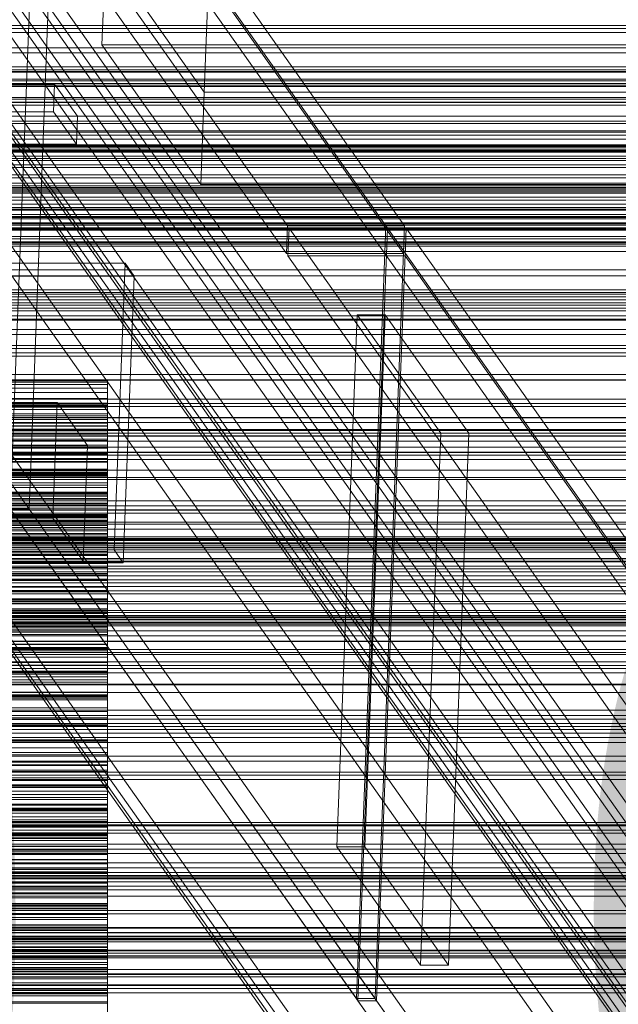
# Model space of a CAD drawing. Header units: millimetres. Extents: x -2233 to 61924, y -68080 to 6847.
# Tile 260 of 656: x 732 to 858, y -33994 to -33786. Entities that reach past the tile are written whole.
import ezdxf

# ---------------------------------------------------------------- set-up
doc = ezdxf.new("R2010")
doc.units = ezdxf.units.MM
for name, color, linetype, lineweight in [('COTAS_O', 1, 'Continuous', 0), ('frontal_briquetadora', 7, 'Continuous', 0), ('frontal_C01', 7, 'Continuous', 0), ('frontal_C03', 7, 'Continuous', 0), ('frontal_C10', 7, 'Continuous', 0), ('frontal_secador', 7, 'Continuous', 0)]:
    doc.layers.add(name, color=color, linetype=linetype, lineweight=lineweight)
doc.dimstyles.new('R19_100', dxfattribs={"dimtxt": 250, "dimasz": 150, "dimexe": 150, "dimexo": 80, "dimgap": 100, "dimtad": 1, "dimtih": 1, "dimtoh": 1, "dimdsep": 46, "dimcen": 0.09, "dimadec": 0, "dimazin": 0, "dimtfac": 1, "dimtdec": 4, "dimtofl": 0, "dimtmove": 0, "dimatfit": 3, "dimfxl": 1, "dimtolj": 1, "dimtzin": 0, "dimarcsym": 0})

# ---------------------------------------------------------------- blocks, each defined once
blk = doc.blocks.new('DIM_R28_52')
at = {"layer": 'COTAS_O'}
for p, q in [((-1725, -33700), (-1575, -33655)), ((1725, -33700), (1575, -33655)), ((-1725, -34400), (-1725, -33700)), ((-1725, -33700), (1725, -33700)), ((-1725, -33700), (-1575, -33745)), ((1725, -33700), (1575, -33745)), ((1725, -34400), (1725, -33700))]:
    blk.add_line(p, q, dxfattribs=at)
blk.add_text('3450 O', height=250, dxfattribs=at).set_placement((0, -33600))
blk = doc.blocks.new('DIM_R28_56')
at = {"layer": 'COTAS_O'}
for p, q in [((-650, -34200), (-500, -34155)), ((650, -34200), (500, -34155)), ((-650, -34900), (-650, -34200)), ((-650, -34200), (650, -34200)), ((-650, -34200), (-500, -34245)), ((650, -34200), (500, -34245)), ((650, -34900), (650, -34200))]:
    blk.add_line(p, q, dxfattribs=at)
blk.add_text('1300 O', height=250, dxfattribs=at).set_placement((0, -34100))

msp = doc.modelspace()

# ---------------------------------------------------------------- linework, layer by layer
at = {"layer": 'frontal_briquetadora'}
for p, q in [((750, -33862.529), (550, -33862.529)), ((750, -33862.784), (550, -33862.784)), ((750, -33863.268), (550, -33863.268)), ((750, -33867.246), (750, -33862.529)), ((750, -33863.268), (750, -33862.784)), ((750, -33862.784), (750, -33867.398)), ((750, -33868.076), (750, -33863.268)), ((750, -33864.032), (550, -33864.032)), ((750, -33864.999), (550, -33864.999)), ((750, -33864.999), (750, -33864.032)), ((750, -33864.032), (750, -33868.532)), ((750, -33869.887), (750, -33864.999)), ((750, -33866.27), (550, -33866.27)), ((750, -33867.246), (550, -33867.246)), ((750, -33867.398), (550, -33867.398)), ((750, -33867.717), (550, -33867.717)), ((750, -33867.717), (750, -33866.27)), ((750, -33866.27), (750, -33870.646)), ((750, -33871.969), (750, -33867.246)), ((750, -33867.398), (750, -33872.027)), ((750, -33872.673), (750, -33867.717)), ((750, -33868.076), (550, -33868.076)), ((750, -33868.532), (550, -33868.532)), ((750, -33869.493), (550, -33869.493)), ((750, -33869.887), (550, -33869.887)), ((750, -33872.882), (750, -33868.076)), ((750, -33868.532), (750, -33873.056)), ((750, -33871.417), (750, -33869.493)), ((750, -33869.493), (750, -33873.733)), ((750, -33874.764), (750, -33869.887)), ((750, -33870.646), (550, -33870.646)), ((750, -33871.417), (550, -33871.417)), ((750, -33871.969), (550, -33871.969)), ((750, -33872.027), (550, -33872.027)), ((750, -33870.646), (750, -33875.053)), ((750, -33876.429), (750, -33871.417)), ((750, -33876.697), (750, -33871.969)), ((750, -33872.027), (750, -33876.669)), ((750, -33872.673), (550, -33872.673)), ((750, -33872.882), (550, -33872.882)), ((750, -33873.056), (550, -33873.056)), ((750, -33873.693), (550, -33873.693)), ((750, -33873.733), (550, -33873.733)), ((750, -33877.61), (750, -33872.673)), ((750, -33877.684), (750, -33872.882)), ((750, -33873.056), (750, -33877.601)), ((750, -33876.089), (750, -33873.693)), ((750, -33873.693), (750, -33877.787)), ((750, -33873.733), (750, -33878.013)), ((750, -33874.764), (550, -33874.764)), ((750, -33875.053), (550, -33875.053)), ((750, -33876.089), (550, -33876.089)), ((750, -33879.628), (750, -33874.764)), ((750, -33875.053), (750, -33879.491)), ((750, -33881.145), (750, -33876.089)), ((750, -33876.429), (550, -33876.429)), ((750, -33876.669), (550, -33876.669)), ((750, -33876.697), (550, -33876.697)), ((750, -33877.601), (550, -33877.601)), ((750, -33877.61), (550, -33877.61)), ((750, -33877.684), (550, -33877.684)), ((750, -33877.787), (550, -33877.787)), ((750, -33878.013), (550, -33878.013)), ((750, -33881.413), (750, -33876.429)), ((750, -33876.669), (750, -33881.323)), ((750, -33881.426), (750, -33876.697)), ((750, -33877.601), (750, -33882.168)), ((750, -33882.524), (750, -33877.61)), ((750, -33882.477), (750, -33877.684)), ((750, -33877.787), (750, -33881.93)), ((750, -33878.013), (750, -33882.333)), ((750, -33878.859), (550, -33878.859)), ((750, -33879.491), (550, -33879.491)), ((750, -33879.628), (550, -33879.628)), ((750, -33881.722), (750, -33878.859)), ((750, -33878.859), (750, -33882.798)), ((750, -33879.491), (750, -33883.96)), ((750, -33884.474), (750, -33879.628)), ((750, -33881.145), (550, -33881.145)), ((750, -33881.323), (550, -33881.323)), ((750, -33881.413), (550, -33881.413)), ((750, -33881.426), (550, -33881.426)), ((750, -33881.722), (550, -33881.722)), ((750, -33881.93), (550, -33881.93)), ((750, -33882.168), (550, -33882.168)), ((750, -33882.333), (550, -33882.333)), ((750, -33882.477), (550, -33882.477)), ((750, -33886.165), (750, -33881.145)), ((750, -33881.323), (750, -33885.986)), ((750, -33886.366), (750, -33881.413)), ((750, -33886.154), (750, -33881.426)), ((750, -33886.809), (750, -33881.722)), ((750, -33881.93), (750, -33886.122)), ((750, -33882.168), (750, -33886.755)), ((750, -33882.333), (750, -33886.694)), ((750, -33887.259), (750, -33882.477)), ((750, -33882.524), (550, -33882.524)), ((750, -33882.798), (550, -33882.798)), ((750, -33883.96), (550, -33883.96)), ((750, -33884.474), (550, -33884.474)), ((750, -33887.411), (750, -33882.524)), ((750, -33882.798), (750, -33886.794)), ((750, -33883.96), (750, -33888.459)), ((750, -33889.298), (750, -33884.474)), ((750, -33884.98), (550, -33884.98)), ((750, -33885.986), (550, -33885.986)), ((750, -33886.122), (550, -33886.122)), ((750, -33886.154), (550, -33886.154)), ((750, -33886.165), (550, -33886.165)), ((750, -33886.366), (550, -33886.366)), ((750, -33888.302), (750, -33884.98)), ((750, -33884.98), (750, -33888.754)), ((750, -33885.986), (750, -33890.657)), ((750, -33886.122), (750, -33890.363)), ((750, -33890.878), (750, -33886.154)), ((750, -33891.145), (750, -33886.165)), ((750, -33891.283), (750, -33886.366)), ((750, -33886.694), (550, -33886.694)), ((750, -33886.755), (550, -33886.755)), ((750, -33886.794), (550, -33886.794)), ((750, -33886.809), (550, -33886.809)), ((750, -33887.259), (550, -33887.259)), ((750, -33887.411), (550, -33887.411)), ((750, -33888.302), (550, -33888.302)), ((750, -33888.459), (550, -33888.459)), ((750, -33886.694), (750, -33891.095)), ((750, -33886.755), (750, -33891.361)), ((750, -33886.794), (750, -33890.847)), ((750, -33891.853), (750, -33886.809)), ((750, -33892.025), (750, -33887.259)), ((750, -33892.266), (750, -33887.411)), ((750, -33893.409), (750, -33888.302)), ((750, -33888.459), (750, -33892.99)), ((750, -33888.754), (550, -33888.754)), ((750, -33889.298), (550, -33889.298)), ((750, -33890.363), (550, -33890.363)), ((750, -33890.657), (550, -33890.657)), ((750, -33888.754), (750, -33892.593)), ((750, -33894.094), (750, -33889.298)), ((750, -33890.363), (750, -33894.655)), ((750, -33890.847), (550, -33890.847)), ((750, -33890.878), (550, -33890.878)), ((750, -33891.095), (550, -33891.095)), ((750, -33891.145), (550, -33891.145)), ((750, -33891.283), (550, -33891.283)), ((750, -33891.361), (550, -33891.361)), ((750, -33891.853), (550, -33891.853)), ((750, -33892.025), (550, -33892.025)), ((750, -33892.04), (550, -33892.04)), ((750, -33892.266), (550, -33892.266)), ((750, -33892.593), (550, -33892.593)), ((750, -33890.847), (750, -33894.959)), ((750, -33891.361), (750, -33890.878)), ((750, -33891.095), (750, -33895.539)), ((750, -33896.078), (750, -33891.145)), ((750, -33896.156), (750, -33891.283)), ((750, -33896.848), (750, -33891.853)), ((750, -33892.99), (750, -33892.025)), ((750, -33895.814), (750, -33892.04)), ((750, -33892.04), (750, -33895.64)), ((750, -33897.081), (750, -33892.266)), ((750, -33892.593), (750, -33896.498)), ((750, -33892.99), (550, -33892.99)), ((750, -33893.409), (550, -33893.409)), ((750, -33894.094), (550, -33894.094)), ((750, -33894.655), (550, -33894.655)), ((750, -33898.465), (750, -33893.409)), ((750, -33895.539), (750, -33894.094)), ((750, -33894.655), (750, -33899.002)), ((750, -33894.959), (550, -33894.959)), ((750, -33895.539), (550, -33895.539)), ((750, -33895.64), (550, -33895.64)), ((750, -33895.814), (550, -33895.814)), ((750, -33896.078), (550, -33896.078)), ((750, -33896.156), (550, -33896.156)), ((750, -33896.498), (550, -33896.498)), ((750, -33896.848), (550, -33896.848)), ((750, -33894.959), (750, -33899.132)), ((750, -33895.64), (750, -33899.313)), ((750, -33900.929), (750, -33895.814)), ((750, -33900.959), (750, -33896.078)), ((750, -33900.978), (750, -33896.156)), ((750, -33896.498), (750, -33900.47)), ((750, -33901.787), (750, -33896.848)), ((750, -33897.081), (550, -33897.081)), ((750, -33898.465), (550, -33898.465)), ((750, -33899.002), (550, -33899.002)), ((750, -33899.002), (750, -33897.081)), ((750, -33903.462), (750, -33898.465)), ((750, -33899.132), (550, -33899.132)), ((750, -33899.313), (550, -33899.313)), ((750, -33900.023), (550, -33900.023)), ((750, -33900.47), (550, -33900.47)), ((750, -33900.929), (550, -33900.929)), ((750, -33900.959), (550, -33900.959)), ((750, -33900.978), (550, -33900.978)), ((750, -33899.132), (750, -33903.371)), ((750, -33899.313), (750, -33903.06)), ((750, -33904.239), (750, -33900.023)), ((750, -33900.023), (750, -33903.441)), ((750, -33900.47), (750, -33904.514)), ((750, -33905.983), (750, -33900.929)), ((750, -33905.777), (750, -33900.959)), ((750, -33903.371), (750, -33900.978)), ((750, -33901.787), (550, -33901.787)), ((750, -33903.06), (550, -33903.06)), ((750, -33906.663), (750, -33901.787)), ((750, -33903.06), (750, -33906.884)), ((750, -33903.371), (550, -33903.371)), ((750, -33903.441), (550, -33903.441)), ((750, -33903.462), (550, -33903.462)), ((750, -33904.239), (550, -33904.239)), ((750, -33904.514), (550, -33904.514)), ((750, -33903.441), (750, -33906.939)), ((750, -33908.395), (750, -33903.462)), ((750, -33909.349), (750, -33904.239)), ((750, -33904.514), (750, -33908.636)), ((750, -33905.777), (550, -33905.777)), ((750, -33905.983), (550, -33905.983)), ((750, -33906.663), (550, -33906.663)), ((750, -33906.884), (550, -33906.884)), ((750, -33906.939), (550, -33906.939)), ((750, -33908.636), (750, -33905.777)), ((750, -33910.971), (750, -33905.983)), ((750, -33911.465), (750, -33906.663)), ((750, -33906.884), (750, -33910.789)), ((750, -33906.939), (750, -33910.519)), ((750, -33908.395), (550, -33908.395)), ((750, -33908.636), (550, -33908.636)), ((750, -33908.909), (550, -33908.909)), ((750, -33909.349), (550, -33909.349)), ((750, -33913.255), (750, -33908.395)), ((750, -33913.558), (750, -33908.909)), ((750, -33908.909), (750, -33912.136)), ((750, -33914.39), (750, -33909.349)), ((750, -33910.519), (550, -33910.519)), ((750, -33910.789), (550, -33910.789)), ((750, -33910.971), (550, -33910.971)), ((750, -33911.465), (550, -33911.465)), ((750, -33910.519), (750, -33914.184)), ((750, -33910.789), (750, -33914.783)), ((750, -33915.886), (750, -33910.971)), ((750, -33914.783), (750, -33911.465)), ((750, -33912.136), (550, -33912.136)), ((750, -33913.255), (550, -33913.255)), ((750, -33913.558), (550, -33913.558)), ((750, -33912.136), (750, -33915.451)), ((750, -33918.028), (750, -33913.255)), ((750, -33918.65), (750, -33913.558)), ((750, -33914.184), (550, -33914.184)), ((750, -33914.39), (550, -33914.39)), ((750, -33914.783), (550, -33914.783)), ((750, -33915.451), (550, -33915.451)), ((750, -33914.184), (750, -33917.941)), ((750, -33919.357), (750, -33914.39)), ((750, -33915.451), (750, -33918.855)), ((750, -33915.886), (550, -33915.886)), ((750, -33920.717), (750, -33915.886)), ((750, -33917.941), (550, -33917.941)), ((750, -33918.028), (550, -33918.028)), ((750, -33918.65), (550, -33918.65)), ((750, -33918.677), (550, -33918.677)), ((750, -33918.855), (550, -33918.855)), ((750, -33919.357), (550, -33919.357)), ((750, -33917.941), (750, -33921.797)), ((750, -33921.797), (750, -33918.028)), ((750, -33923.666), (750, -33918.65)), ((750, -33923.747), (750, -33918.677)), ((750, -33918.677), (750, -33921.706)), ((750, -33918.855), (750, -33922.354)), ((750, -33924.242), (750, -33919.357)), ((750, -33920.717), (550, -33920.717)), ((750, -33921.706), (550, -33921.706)), ((750, -33921.797), (550, -33921.797)), ((750, -33925.452), (750, -33920.717)), ((750, -33921.706), (750, -33924.829)), ((750, -33922.354), (550, -33922.354)), ((750, -33923.666), (550, -33923.666)), ((750, -33923.747), (550, -33923.747)), ((750, -33922.354), (750, -33925.953)), ((750, -33928.6), (750, -33923.666)), ((750, -33928.81), (750, -33923.747)), ((750, -33924.242), (550, -33924.242)), ((750, -33924.829), (550, -33924.829)), ((750, -33925.452), (550, -33925.452)), ((750, -33925.953), (550, -33925.953)), ((750, -33929.034), (750, -33924.242)), ((750, -33924.829), (750, -33928.05)), ((750, -33929.663), (750, -33925.452)), ((750, -33925.953), (750, -33929.663)), ((750, -33928.05), (550, -33928.05)), ((750, -33928.05), (750, -33931.373)), ((750, -33928.6), (550, -33928.6)), ((750, -33928.81), (550, -33928.81)), ((750, -33929.034), (550, -33929.034)), ((750, -33929.304), (550, -33929.304)), ((750, -33929.663), (550, -33929.663)), ((750, -33933.443), (750, -33928.6)), ((750, -33933.789), (750, -33928.81)), ((750, -33933.718), (750, -33929.034)), ((750, -33934.783), (750, -33929.304)), ((750, -33929.304), (750, -33932.126)), ((750, -33931.373), (550, -33931.373)), ((750, -33932.126), (550, -33932.126)), ((750, -33931.373), (750, -33934.806)), ((750, -33932.126), (750, -33935.051)), ((750, -33933.443), (550, -33933.443)), ((750, -33933.718), (550, -33933.718)), ((750, -33933.789), (550, -33933.789)), ((750, -33938.183), (750, -33933.443)), ((750, -33938.361), (750, -33933.718)), ((750, -33938.678), (750, -33933.789)), ((750, -33934.783), (550, -33934.783)), ((750, -33934.806), (550, -33934.806)), ((750, -33935.051), (550, -33935.051)), ((750, -33939.804), (750, -33934.783)), ((750, -33934.806), (750, -33938.361)), ((750, -33935.051), (750, -33938.08)), ((750, -33938.08), (550, -33938.08)), ((750, -33938.183), (550, -33938.183)), ((750, -33938.361), (550, -33938.361)), ((750, -33938.08), (750, -33941.221)), ((750, -33942.806), (750, -33938.183)), ((750, -33938.678), (550, -33938.678)), ((750, -33939.804), (550, -33939.804)), ((750, -33943.467), (750, -33938.678)), ((750, -33944.734), (750, -33939.804)), ((750, -33940.763), (550, -33940.763)), ((750, -33941.221), (550, -33941.221)), ((750, -33946.638), (750, -33940.763)), ((750, -33940.763), (750, -33943.373)), ((750, -33941.221), (750, -33944.479)), ((750, -33942.806), (550, -33942.806)), ((750, -33943.373), (550, -33943.373)), ((750, -33943.467), (550, -33943.467)), ((750, -33944.479), (550, -33944.479)), ((750, -33947.869), (750, -33942.806)), ((750, -33943.373), (750, -33946.092)), ((750, -33948.145), (750, -33943.467)), ((750, -33944.479), (750, -33947.869)), ((750, -33944.734), (550, -33944.734)), ((750, -33946.092), (550, -33946.092)), ((750, -33946.638), (550, -33946.638)), ((750, -33949.565), (750, -33944.734)), ((750, -33946.092), (750, -33948.923)), ((750, -33951.605), (750, -33946.638)), ((550, -33947.588), (750, -33947.588)), ((550, -33947.73), (750, -33947.73)), ((750, -33947.869), (550, -33947.869)), ((750, -33948.145), (550, -33948.145)), ((750, -33947.588), (750, -33950.222)), ((750, -33947.73), (750, -33947.588)), ((750, -33950.642), (750, -33947.73)), ((750, -33952.694), (750, -33948.145)), ((750, -33948.923), (550, -33948.923)), ((750, -33949.565), (550, -33949.565)), ((550, -33950.222), (750, -33950.222)), ((550, -33950.642), (750, -33950.642)), ((750, -33948.923), (750, -33951.872)), ((750, -33954.289), (750, -33949.565)), ((750, -33950.222), (750, -33955.529)), ((750, -33952.882), (750, -33950.642)), ((550, -33951.605), (750, -33951.605)), ((750, -33951.872), (550, -33951.872)), ((550, -33952.444), (750, -33952.444)), ((750, -33952.694), (550, -33952.694)), ((550, -33952.882), (750, -33952.882)), ((750, -33951.605), (750, -33953.55)), ((750, -33952.444), (750, -33951.605)), ((750, -33956.474), (750, -33951.605)), ((750, -33951.872), (750, -33954.948)), ((750, -33956.035), (750, -33952.444)), ((750, -33958.166), (750, -33952.694)), ((750, -33955.266), (750, -33952.882)), ((750, -33953.028), (550, -33953.028)), ((550, -33953.55), (750, -33953.55)), ((750, -33954.289), (550, -33954.289)), ((750, -33954.948), (550, -33954.948)), ((750, -33959.284), (750, -33953.028)), ((750, -33953.028), (750, -33955.419)), ((750, -33953.55), (750, -33958.204)), ((750, -33958.893), (750, -33954.289)), ((750, -33954.948), (750, -33958.166)), ((550, -33955.266), (750, -33955.266)), ((750, -33955.419), (550, -33955.419)), ((550, -33955.529), (750, -33955.529)), ((550, -33956.035), (750, -33956.035)), ((550, -33956.401), (750, -33956.401)), ((750, -33956.474), (550, -33956.474)), ((750, -33957.795), (750, -33955.266)), ((750, -33955.419), (750, -33957.925)), ((750, -33955.529), (750, -33963.307)), ((750, -33958.609), (750, -33956.035)), ((750, -33956.401), (750, -33957.935)), ((750, -33957.652), (750, -33956.401)), ((750, -33961.237), (750, -33956.474)), ((550, -33957.652), (750, -33957.652)), ((550, -33957.795), (750, -33957.795)), ((750, -33957.925), (550, -33957.925)), ((550, -33957.935), (750, -33957.935)), ((750, -33958.166), (550, -33958.166)), ((550, -33958.204), (750, -33958.204)), ((550, -33958.609), (750, -33958.609)), ((750, -33958.893), (550, -33958.893)), ((750, -33961.642), (750, -33957.652)), ((750, -33960.468), (750, -33957.795)), ((750, -33957.925), (750, -33960.55)), ((750, -33957.935), (750, -33962.196)), ((750, -33958.204), (750, -33965.389)), ((750, -33961.325), (750, -33958.609)), ((750, -33963.359), (750, -33958.893)), ((750, -33959.284), (550, -33959.284)), ((550, -33960.468), (750, -33960.468)), ((750, -33960.55), (550, -33960.55)), ((750, -33961.237), (550, -33961.237)), ((750, -33964.185), (750, -33959.284)), ((750, -33963.282), (750, -33960.468)), ((750, -33960.55), (750, -33963.302)), ((750, -33965.884), (750, -33961.237)), ((550, -33961.325), (750, -33961.325)), ((550, -33961.642), (750, -33961.642)), ((550, -33962.196), (750, -33962.196)), ((550, -33963.282), (750, -33963.282)), ((750, -33963.302), (550, -33963.302)), ((550, -33963.307), (750, -33963.307)), ((750, -33964.183), (750, -33961.325)), ((750, -33968.216), (750, -33961.642)), ((750, -33962.196), (750, -33965.098)), ((750, -33966.237), (750, -33963.282)), ((750, -33963.302), (750, -33966.188)), ((750, -33963.307), (750, -33973.256)), ((750, -33963.359), (550, -33963.359)), ((550, -33964.183), (750, -33964.183)), ((750, -33964.185), (550, -33964.185)), ((550, -33965.098), (750, -33965.098)), ((550, -33965.389), (750, -33965.389)), ((750, -33969.226), (750, -33963.359)), ((750, -33967.182), (750, -33964.183)), ((750, -33968.981), (750, -33964.185)), ((750, -33965.098), (750, -33968.14)), ((750, -33965.389), (750, -33974.827)), ((750, -33965.884), (550, -33965.884)), ((750, -33966.068), (550, -33966.068)), ((750, -33966.188), (550, -33966.188)), ((550, -33966.237), (750, -33966.237)), ((550, -33967.182), (750, -33967.182)), ((750, -33970.404), (750, -33965.884)), ((750, -33972.691), (750, -33966.068)), ((750, -33966.068), (750, -33968.234)), ((750, -33966.188), (750, -33969.226)), ((750, -33969.332), (750, -33966.237)), ((750, -33970.319), (750, -33967.182)), ((550, -33968.14), (750, -33968.14)), ((550, -33968.216), (750, -33968.216)), ((750, -33968.234), (550, -33968.234)), ((750, -33968.981), (550, -33968.981)), ((750, -33969.226), (550, -33969.226)), ((550, -33969.332), (750, -33969.332)), ((750, -33968.14), (750, -33971.32)), ((750, -33977.122), (750, -33968.216)), ((750, -33968.234), (750, -33970.522)), ((750, -33973.664), (750, -33968.981)), ((750, -33972.565), (750, -33969.332)), ((550, -33970.319), (750, -33970.319)), ((750, -33970.404), (550, -33970.404)), ((750, -33970.522), (550, -33970.522)), ((550, -33971.32), (750, -33971.32)), ((750, -33973.594), (750, -33970.319)), ((750, -33974.774), (750, -33970.404)), ((750, -33970.522), (750, -33972.935)), ((750, -33971.32), (750, -33974.637)), ((550, -33972.565), (750, -33972.565)), ((750, -33972.691), (550, -33972.691)), ((750, -33972.935), (550, -33972.935)), ((550, -33973.256), (750, -33973.256)), ((550, -33973.594), (750, -33973.594)), ((750, -33973.664), (550, -33973.664)), ((750, -33975.934), (750, -33972.565)), ((750, -33977.514), (750, -33972.691)), ((750, -33972.935), (750, -33975.482)), ((750, -33973.256), (750, -33984.994)), ((750, -33977.006), (750, -33973.594)), ((750, -33978.224), (750, -33973.664)), ((550, -33974.637), (750, -33974.637)), ((750, -33974.774), (550, -33974.774)), ((550, -33974.827), (750, -33974.827)), ((750, -33975.482), (550, -33975.482)), ((750, -33974.637), (750, -33978.09)), ((750, -33981.023), (750, -33974.774)), ((750, -33974.827), (750, -33986.158)), ((750, -33975.482), (750, -33978.172)), ((550, -33975.934), (750, -33975.934)), ((550, -33977.006), (750, -33977.006)), ((550, -33977.122), (750, -33977.122)), ((750, -33977.514), (550, -33977.514)), ((750, -33979.438), (750, -33975.934)), ((750, -33980.551), (750, -33977.006)), ((750, -33988.018), (750, -33977.122)), ((750, -33982.226), (750, -33977.514)), ((550, -33978.09), (750, -33978.09)), ((750, -33978.172), (550, -33978.172)), ((750, -33978.224), (550, -33978.224)), ((550, -33979.438), (750, -33979.438)), ((750, -33979.853), (550, -33979.853)), ((750, -33978.09), (750, -33981.678)), ((750, -33978.172), (750, -33981.023)), ((750, -33982.648), (750, -33978.224)), ((750, -33983.076), (750, -33979.438)), ((750, -33986.826), (750, -33979.853)), ((750, -33979.853), (750, -33981.789)), ((550, -33980.551), (750, -33980.551)), ((750, -33981.023), (550, -33981.023)), ((550, -33981.678), (750, -33981.678)), ((750, -33981.789), (550, -33981.789)), ((750, -33984.23), (750, -33980.551)), ((750, -33981.678), (750, -33985.397)), ((750, -33981.789), (750, -33983.852)), ((750, -33982.226), (550, -33982.226)), ((750, -33982.648), (550, -33982.648)), ((550, -33983.076), (750, -33983.076)), ((750, -33983.852), (550, -33983.852)), ((750, -33986.818), (750, -33982.226)), ((750, -33986.913), (750, -33982.648)), ((750, -33986.845), (750, -33983.076)), ((750, -33983.852), (750, -33986.048)), ((550, -33984.23), (750, -33984.23)), ((550, -33984.994), (750, -33984.994)), ((550, -33985.397), (750, -33985.397)), ((750, -33986.048), (550, -33986.048)), ((750, -33988.04), (750, -33984.23)), ((750, -33984.994), (750, -33998.069)), ((750, -33985.397), (750, -33989.248)), ((750, -33986.048), (750, -33988.384)), ((550, -33986.158), (750, -33986.158)), ((750, -33986.818), (550, -33986.818)), ((750, -33986.826), (550, -33986.826)), ((550, -33986.845), (750, -33986.845)), ((750, -33986.913), (550, -33986.913)), ((550, -33988.018), (750, -33988.018)), ((550, -33988.04), (750, -33988.04)), ((750, -33986.158), (750, -33998.944)), ((750, -33991.279), (750, -33986.818)), ((750, -33991.56), (750, -33986.826)), ((750, -33990.745), (750, -33986.845)), ((750, -33993.527), (750, -33986.913)), ((750, -34000.485), (750, -33988.018)), ((750, -33991.98), (750, -33988.04)), ((750, -33988.384), (550, -33988.384)), ((550, -33989.248), (750, -33989.248)), ((750, -33988.384), (750, -33990.871)), ((750, -33989.248), (750, -33993.227)), ((550, -33990.745), (750, -33990.745)), ((750, -33990.871), (550, -33990.871)), ((750, -33991.279), (550, -33991.279)), ((750, -33991.56), (550, -33991.56)), ((550, -33991.98), (750, -33991.98)), ((750, -33994.773), (750, -33990.745)), ((750, -33990.871), (750, -33993.527)), ((750, -33995.596), (750, -33991.279)), ((750, -33996.176), (750, -33991.56)), ((750, -33996.047), (750, -33991.98)), ((550, -33993.227), (750, -33993.227)), ((750, -33993.527), (550, -33993.527)), ((750, -33993.227), (750, -33997.334))]:
    msp.add_line(p, q, dxfattribs=at)
at = {"layer": 'frontal_C01'}
for p, q in [((980, -33857.304), (-980, -33857.304)), ((980, -33862.304), (-980, -33862.304)), ((980, -33912.304), (-980, -33912.304)), ((980, -33917.304), (-980, -33917.304))]:
    msp.add_line(p, q, dxfattribs=at)
at = {"layer": 'frontal_C03'}
for p, q in [((1250, -33787.683), (-1250, -33787.683)), ((1250, -33788.337), (-1250, -33788.337)), ((1250, -33789.218), (-1250, -33789.218)), ((1530, -33792.417), (-1530, -33792.417)), ((1530, -33797.417), (-1530, -33797.417)), ((-1250, -33796.431), (1250, -33796.431)), ((-1250, -33797.064), (1250, -33797.064)), ((-1250, -33797.528), (1250, -33797.528)), ((1250, -33799.025), (-1250, -33799.025)), ((-1250, -33799.383), (1250, -33799.383)), ((1250, -33799.906), (-1250, -33799.906)), ((-1250, -33800.28), (1250, -33800.28)), ((1250, -33800.56), (-1250, -33800.56)), ((1250, -33802.867), (-1250, -33802.867)), ((-1250, -33803.232), (1250, -33803.232)), ((-1250, -33803.924), (1250, -33803.924)), ((-1250, -33804.499), (1250, -33804.499)), ((1250, -33806.776), (-1250, -33806.776)), ((1250, -33807.834), (-1250, -33807.834)), ((-1250, -33808.347), (1250, -33808.347)), ((-1250, -33809.899), (1250, -33809.899)), ((1250, -33810.141), (-1250, -33810.141)), ((1250, -33810.795), (-1250, -33810.795)), ((1250, -33811.676), (-1250, -33811.676)), ((-1500, -33812.82), (1500, -33812.82)), ((-1500, -33813.045), (1500, -33813.045)), ((-1500, -33813.209), (1500, -33813.209)), ((-1500, -33813.867), (1500, -33813.867)), ((-1500, -33814.184), (1500, -33814.184)), ((-1500, -33815.23), (1500, -33815.23)), ((-1500, -33815.679), (1500, -33815.679)), ((-1250, -33814.379), (1250, -33814.379)), ((1250, -33816.111), (-1250, -33816.111)), ((-1500, -33817.043), (1500, -33817.043)), ((-1500, -33817.593), (1500, -33817.593)), ((-1500, -33819.18), (1500, -33819.18)), ((1500, -33819.794), (-1500, -33819.794)), ((-1500, -33821.497), (1500, -33821.497)), ((-1500, -33822.132), (1500, -33822.132)), ((-1250, -33820.919), (1250, -33820.919)), ((1250, -33821.482), (-1250, -33821.482)), ((1250, -33822.364), (-1250, -33822.364)), ((-1500, -33823.836), (1500, -33823.836)), ((-1500, -33824.45), (1500, -33824.45)), ((-1250, -33822.711), (1250, -33822.711)), ((1250, -33823.017), (-1250, -33823.017)), ((-1500, -33826.037), (1500, -33826.037)), ((1250, -33825.325), (-1250, -33825.325)), ((-1250, -33826.382), (1250, -33826.382)), ((-1500, -33826.587), (1500, -33826.587)), ((-1500, -33827.95), (1500, -33827.95)), ((-1500, -33828.399), (1500, -33828.399)), ((-1250, -33827.519), (1250, -33827.519)), ((-1500, -33829.445), (1500, -33829.445)), ((-1500, -33829.763), (1500, -33829.763)), ((-1500, -33830.421), (1500, -33830.421)), ((-1500, -33830.585), (1500, -33830.585)), ((1250, -33829.234), (-1250, -33829.234)), ((-1250, -33829.25), (1250, -33829.25)), ((1250, -33830.291), (-1250, -33830.291)), ((-1500, -33830.809), (1500, -33830.809)), ((1250, -33832.599), (-1250, -33832.599)), ((1250, -33833.252), (-1250, -33833.252)), ((-1250, -33833.731), (1250, -33833.731)), ((1250, -33834.134), (-1250, -33834.134)), ((-1250, -33835.283), (1250, -33835.283)), ((-1250, -33839.131), (1250, -33839.131)), ((-1250, -33840.398), (1250, -33840.398)), ((-1250, -33843.35), (1250, -33843.35)), ((1250, -33843.94), (-1250, -33843.94)), ((-1250, -33844.246), (1250, -33844.246)), ((1250, -33844.821), (-1250, -33844.821)), ((1250, -33845.475), (-1250, -33845.475)), ((-1250, -33846.102), (1250, -33846.102)), ((-1250, -33846.566), (1250, -33846.566)), ((-1250, -33847.199), (1250, -33847.199)), ((1250, -33847.782), (-1250, -33847.782)), ((-1250, -33848.84), (1250, -33848.84)), ((1250, -33851.692), (-1250, -33851.692)), ((1250, -33852.749), (-1250, -33852.749)), ((1250, -33855.056), (-1250, -33855.056)), ((1250, -33855.71), (-1250, -33855.71)), ((1250, -33856.591), (-1250, -33856.591)), ((1250, -33866.398), (-1250, -33866.398)), ((1250, -33867.279), (-1250, -33867.279)), ((1250, -33867.932), (-1250, -33867.932)), ((1250, -33870.24), (-1250, -33870.24)), ((-1250, -33871.297), (1250, -33871.297)), ((-1250, -33872.731), (1250, -33872.731)), ((-1250, -33873.529), (1250, -33873.529)), ((-1250, -33874.113), (1250, -33874.113)), ((1250, -33874.149), (-1250, -33874.149)), ((1250, -33875.207), (-1250, -33875.207)), ((-1250, -33876.451), (1250, -33876.451)), ((1250, -33877.514), (-1250, -33877.514)), ((-1250, -33877.581), (1250, -33877.581)), ((1250, -33878.167), (-1250, -33878.167)), ((1250, -33879.049), (-1250, -33879.049)), ((-1250, -33881.3), (1250, -33881.3)), ((-1500, -33883.261), (1500, -33883.261)), ((-1250, -33882.897), (1250, -33882.897)), ((-1250, -33887.744), (1250, -33887.744)), ((1250, -33888.855), (-1250, -33888.855)), ((-1250, -33889.699), (1250, -33889.699)), ((1250, -33889.737), (-1250, -33889.737)), ((1250, -33890.39), (-1250, -33890.39)), ((1500, -33892.245), (-1500, -33892.245)), ((1250, -33892.697), (-1250, -33892.697)), ((-1250, -33893.755), (1250, -33893.755)), ((-1268, -33895.717), (1268, -33895.717)), ((-1268, -33895.941), (1268, -33895.941)), ((-1268, -33896.106), (1268, -33896.106)), ((-1268, -33896.763), (1268, -33896.763)), ((-1250, -33895.344), (1250, -33895.344)), ((1250, -33896.607), (-1250, -33896.607)), ((-1268, -33897.081), (1268, -33897.081)), ((-1268, -33898.127), (1268, -33898.127)), ((-1268, -33898.576), (1268, -33898.576)), ((1250, -33897.525), (-1250, -33897.525)), ((1250, -33897.664), (-1250, -33897.664)), ((-1268, -33899.939), (1268, -33899.939)), ((-1268, -33900.489), (1268, -33900.489)), ((1250, -33899.972), (-1250, -33899.972)), ((1250, -33900.625), (-1250, -33900.625)), ((-1268, -33902.077), (1268, -33902.077)), ((1268, -33902.69), (-1268, -33902.69)), ((1250, -33901.506), (-1250, -33901.506)), ((-1268, -33904.394), (1268, -33904.394)), ((-1268, -33905.029), (1268, -33905.029)), ((-1250, -33903.582), (1250, -33903.582)), ((-1268, -33906.733), (1268, -33906.733)), ((-1268, -33907.346), (1268, -33907.346)), ((-1250, -33905.841), (1250, -33905.841)), ((-1268, -33908.934), (1268, -33908.934)), ((-1268, -33909.484), (1268, -33909.484)), ((-1268, -33910.847), (1268, -33910.847)), ((-1268, -33911.296), (1268, -33911.296)), ((1250, -33911.313), (-1250, -33911.313)), ((-1268, -33912.342), (1268, -33912.342)), ((-1268, -33912.66), (1268, -33912.66)), ((-1268, -33913.317), (1268, -33913.317)), ((-1268, -33913.482), (1268, -33913.482)), ((-1250, -33911.898), (1250, -33911.898)), ((1250, -33912.194), (-1250, -33912.194)), ((1250, -33912.848), (-1250, -33912.848)), ((-1268, -33913.706), (1268, -33913.706)), ((-1250, -33914.079), (1250, -33914.079)), ((1250, -33915.155), (-1250, -33915.155)), ((1500, -33917.367), (-1500, -33917.367)), ((-1250, -33916.212), (1250, -33916.212)), ((1250, -33919.065), (-1250, -33919.065)), ((-1250, -33919.724), (1250, -33919.724)), ((1250, -33920.122), (-1250, -33920.122)), ((-1250, -33921.679), (1250, -33921.679)), ((1250, -33922.429), (-1250, -33922.429)), ((1250, -33923.083), (-1250, -33923.083)), ((1250, -33923.964), (-1250, -33923.964)), ((-1500, -33926.351), (1500, -33926.351)), ((-1250, -33926.526), (1250, -33926.526)), ((-1250, -33928.123), (1250, -33928.123)), ((-1250, -33931.843), (1250, -33931.843)), ((-1250, -33932.972), (1250, -33932.972)), ((1250, -33933.77), (-1250, -33933.77)), ((1250, -33934.652), (-1250, -33934.652)), ((-1250, -33935.31), (1250, -33935.31)), ((-1250, -33935.894), (1250, -33935.894)), ((-1250, -33936.692), (1250, -33936.692)), ((1250, -33937.613), (-1250, -33937.613)), ((-1250, -33938.67), (1250, -33938.67)), ((1250, -33941.522), (-1250, -33941.522)), ((1250, -33942.579), (-1250, -33942.579)), ((1250, -33944.887), (-1250, -33944.887)), ((1250, -33945.54), (-1250, -33945.54)), ((1250, -33946.422), (-1250, -33946.422)), ((-1500, -33955.526), (1500, -33955.526)), ((1250, -33956.228), (-1250, -33956.228)), ((1250, -33957.109), (-1250, -33957.109)), ((1250, -33957.763), (-1250, -33957.763)), ((1250, -33960.07), (-1250, -33960.07)), ((-1250, -33961.128), (1250, -33961.128)), ((1250, -33963.98), (-1250, -33963.98)), ((1250, -33965.037), (-1250, -33965.037)), ((1500, -33966.934), (-1500, -33966.934)), ((1500, -33967.219), (-1500, -33967.219)), ((1250, -33967.345), (-1250, -33967.345)), ((1250, -33967.998), (-1250, -33967.998)), ((1250, -33968.879), (-1250, -33968.879)), ((-1500, -33978.628), (1500, -33978.628)), ((1250, -33978.686), (-1250, -33978.686)), ((1250, -33979.567), (-1250, -33979.567)), ((1250, -33980.221), (-1250, -33980.221)), ((1250, -33982.528), (-1250, -33982.528)), ((-1250, -33983.585), (1250, -33983.585)), ((1250, -33986.437), (-1250, -33986.437)), ((1250, -33987.495), (-1250, -33987.495)), ((1250, -33989.802), (-1250, -33989.802)), ((1250, -33990.456), (-1250, -33990.456)), ((1250, -33991.337), (-1250, -33991.337))]:
    msp.add_line(p, q, dxfattribs=at)
at = {"layer": 'frontal_C10'}
for p, q in [((662.815, -33677.868), (2093.599, -35700.701)), ((2096.558, -35700.701), (665.774, -33677.868)), ((770.389, -33801.729), (774.483, -33694.585)), ((2099.932, -35748.376), (649.932, -33698.376)), ((649.82, -33701.298), (2099.82, -35751.298)), ((2092.297, -35734.793), (661.512, -33711.96)), ((664.471, -33711.96), (2095.256, -35734.793)), ((2088.611, -35735.451), (661.029, -33717.146)), ((660.918, -33720.068), (2088.499, -35738.373)), ((653.885, -33726.859), (2071.859, -35731.581)), ((715.041, -33726.859), (787.918, -33829.892)), ((729.54, -33889.524), (735.755, -33726.859)), ((733.485, -33889.524), (739.701, -33726.859)), ((735.755, -33726.859), (808.632, -33829.892)), ((2153.729, -35731.581), (735.755, -33726.859)), ((812.578, -33829.892), (739.701, -33726.859)), ((2071.635, -35737.425), (653.661, -33732.704)), ((787.695, -33835.736), (714.818, -33732.704)), ((735.532, -33732.704), (2153.506, -35737.425)), ((739.478, -33732.704), (812.355, -33835.736)), ((685.549, -33747.789), (2157.967, -35829.484)), ((2182.627, -35829.484), (710.208, -33747.789)), ((2157.744, -35835.328), (685.325, -33753.633)), ((709.985, -33753.633), (2182.403, -35835.328)), ((705.928, -33756.555), (2178.346, -35838.25)), ((2182.292, -35838.25), (709.873, -33756.555)), ((748.827, -33791.779), (749.572, -33772.298)), ((749.572, -33772.298), (770.389, -33801.729)), ((769.644, -33821.21), (748.827, -33791.779)), ((748.827, -33791.779), (867.194, -33791.779)), ((2096.098, -35848.702), (646.098, -33798.702)), ((645.987, -33801.624), (2095.987, -35851.624)), ((738.866, -33800.044), (713.22, -33800.044)), ((738.643, -33805.888), (738.866, -33800.044)), ((743.67, -33806.835), (738.866, -33800.044)), ((769.644, -33821.21), (770.389, -33801.729)), ((770.389, -33801.729), (888.756, -33801.729)), ((712.997, -33805.888), (738.643, -33805.888)), ((718.024, -33806.835), (743.67, -33806.835)), ((738.643, -33805.888), (743.447, -33812.68)), ((743.67, -33806.835), (743.447, -33812.68)), ((743.447, -33812.68), (717.801, -33812.68)), ((888.011, -33821.21), (769.644, -33821.21)), ((787.695, -33835.736), (787.918, -33829.892)), ((787.918, -33829.892), (812.578, -33829.892)), ((788.015, -33836.189), (788.238, -33830.345)), ((812.898, -33830.345), (788.238, -33830.345)), ((788.238, -33830.345), (980.075, -34101.562)), ((802.417, -33992.556), (808.632, -33829.892)), ((802.737, -33993.009), (808.953, -33830.345)), ((812.578, -33829.892), (806.362, -33992.556)), ((806.683, -33993.009), (812.898, -33830.345)), ((808.632, -33829.892), (812.578, -33829.892)), ((812.898, -33830.345), (808.953, -33830.345)), ((808.953, -33830.345), (1000.789, -34101.562)), ((812.578, -33829.892), (812.355, -33835.736)), ((812.675, -33836.189), (812.898, -33830.345)), ((1004.735, -34101.562), (812.898, -33830.345)), ((812.355, -33835.736), (787.695, -33835.736)), ((979.851, -34107.406), (788.015, -33836.189)), ((788.015, -33836.189), (812.675, -33836.189)), ((812.675, -33836.189), (1004.511, -34107.406)), ((753.715, -33837.736), (704.395, -33837.736)), ((751.407, -33898.126), (753.715, -33837.736)), ((755.636, -33840.453), (753.715, -33837.736)), ((706.317, -33840.453), (755.636, -33840.453)), ((755.636, -33840.453), (753.329, -33900.843)), ((681.827, -33845.193), (2154.245, -35926.888)), ((2178.905, -35926.888), (706.487, -33845.193)), ((798.3, -33960.624), (802.58, -33848.61)), ((808.498, -33848.61), (802.58, -33848.61)), ((802.58, -33848.61), (820.194, -33873.513)), ((804.218, -33960.624), (808.498, -33848.61)), ((826.112, -33873.513), (808.498, -33848.61)), ((2154.022, -35932.732), (681.603, -33851.037)), ((2174.736, -35932.732), (702.318, -33851.037)), ((706.263, -33851.037), (2178.682, -35932.732)), ((720.613, -33849.509), (1046.123, -33849.509)), ((1045.676, -33861.197), (720.166, -33861.197)), ((739.406, -33867.094), (295.529, -33867.094)), ((738.475, -33891.445), (739.406, -33867.094)), ((745.811, -33876.15), (739.406, -33867.094)), ((815.914, -33985.527), (820.194, -33873.513)), ((820.194, -33873.513), (826.112, -33873.513)), ((826.112, -33873.513), (821.832, -33985.527)), ((301.934, -33876.15), (745.811, -33876.15)), ((745.811, -33876.15), (744.881, -33900.501)), ((802.417, -33992.556), (729.54, -33889.524)), ((729.54, -33889.524), (733.485, -33889.524)), ((733.485, -33889.524), (806.362, -33992.556)), ((294.598, -33891.445), (738.475, -33891.445)), ((738.475, -33891.445), (744.881, -33900.501)), ((702.087, -33898.126), (751.407, -33898.126)), ((751.407, -33898.126), (753.329, -33900.843)), ((744.881, -33900.501), (301.003, -33900.501)), ((753.329, -33900.843), (704.009, -33900.843)), ((815.914, -33985.527), (798.3, -33960.624)), ((798.3, -33960.624), (804.218, -33960.624)), ((804.218, -33960.624), (821.832, -33985.527)), ((821.832, -33985.527), (815.914, -33985.527)), ((806.362, -33992.556), (802.417, -33992.556)), ((994.573, -34264.226), (802.737, -33993.009)), ((802.737, -33993.009), (806.683, -33993.009)), ((806.683, -33993.009), (998.519, -34264.226))]:
    msp.add_line(p, q, dxfattribs=at)
at = {"layer": 'frontal_secador'}
for p, q in [((-1360, -33793.5), (1360, -33793.5)), ((-1250, -33793.5), (1250, -33793.5)), ((1360, -33803.853), (-1360, -33803.853)), ((1360, -33813.5), (-1360, -33813.5)), ((1250, -33814.076), (-1250, -33814.076)), ((1360, -33821.784), (-1360, -33821.784)), ((1360, -33828.141), (-1360, -33828.141)), ((1360, -33832.137), (-1360, -33832.137)), ((1360, -33833.5), (-1360, -33833.5)), ((1250, -33833.25), (-1250, -33833.25)), ((1250, -33849.715), (-1250, -33849.715)), ((1250, -33862.349), (-1250, -33862.349)), ((1250, -33870.291), (-1250, -33870.291)), ((1250, -33873), (-1250, -33873)), ((-1250, -33956), (1250, -33956)), ((-1250, -33962), (1250, -33962)), ((-1250, -33965), (1250, -33965)), ((1250, -33966), (-1250, -33966)), ((-1250, -33966.659), (1250, -33966.659)), ((1250, -33969.659), (-1250, -33969.659)), ((-1250, -33971), (1250, -33971)), ((1250, -33974), (-1250, -33974)), ((-1250, -33974.728), (1250, -33974.728)), ((-1250, -33977.588), (1250, -33977.588)), ((1250, -33977.611), (-1250, -33977.611)), ((1250, -33977.728), (-1250, -33977.728)), ((-1250, -33979.387), (1250, -33979.387)), ((1250, -33979.918), (-1250, -33979.918)), ((-1250, -33980), (1250, -33980)), ((1250, -33980.588), (-1250, -33980.588)), ((1250, -33982.387), (-1250, -33982.387)), ((1250, -33983), (-1250, -33983)), ((-1250, -33983.65), (1250, -33983.65)), ((1250, -33984), (-1250, -33984)), ((1250, -33987.382), (-1250, -33987.382)), ((-1250, -33988), (1250, -33988)), ((1250, -33989.689), (-1250, -33989.689))]:
    msp.add_line(p, q, dxfattribs=at)

# ---------------------------------------------------------------- dimensions: what is measured, and where the dimension line sits
at = {"layer": 'COTAS_O'}
for p1, p2, picture, middle in [((-1725, -34400), (1725, -34400), 'DIM_R28_52', (0, -33700)), ((-650, -34900), (650, -34900), 'DIM_R28_56', (0, -34200))]:
    dim = msp.add_aligned_dim(p1=p1, p2=p2, distance=700, text='<> O', dimstyle='R19_100', dxfattribs=at)
    dim.commit()
    dim.dimension.update_dxf_attribs({"geometry": picture, "text_midpoint": middle})

doc.saveas('drawing.dxf')
